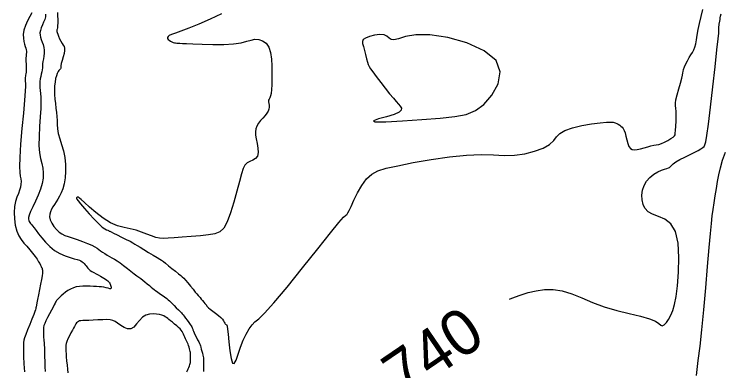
# Model space of a CAD drawing. Extents: x 2566142 to 2571431, y 418755 to 421584.
# Drawn here: x 2569119.6 to 2569430.1, y 419916.7 to 420072.8 of the extents above; entities that cross this region are included whole.
import ezdxf

# ---------------------------------------------------------------- set-up
doc = ezdxf.new("R2010")
doc.units = 0
for name, color, linetype in [('Contour_ADS_Label_Major', 7, 'Continuous'), ('Contour_ADS_Major', 7, 'Continuous'), ('Contour_ADS_Minor', 7, 'Continuous')]:
    doc.layers.add(name, color=color, linetype=linetype)

msp = doc.modelspace()

# ---------------------------------------------------------------- linework, layer by layer
at = {"layer": 'Contour_ADS_Major'}
for points in [[(2569138.55, 420073.58), (2569138.63, 420072.06), (2569138.67, 420070.49), (2569138.68, 420069.02), (2569138.64, 420067.79), (2569138.56, 420066.91), (2569138.45, 420066.34), (2569138.35, 420065.97), (2569138.27, 420065.71), (2569138.24, 420065.48), (2569138.29, 420065.2), (2569138.43, 420064.77), (2569138.68, 420064.12), (2569139.06, 420063.2), (2569139.52, 420062.13), (2569140.04, 420061.03), (2569140.57, 420060.07), (2569141.05, 420059.34), (2569141.43, 420058.7), (2569141.66, 420057.98), (2569141.67, 420057.01)], [(2569336.34, 419948.06), (2569337.33, 419948.53), (2569340.95, 419949.9), (2569344.43, 419950.94), (2569347.97, 419951.76), (2569351.63, 419952.27), (2569355.43, 419952.31), (2569359.39, 419951.72), (2569363.54, 419950.43), (2569367.94, 419948.65), (2569372.67, 419946.67), (2569377.79, 419944.77), (2569383.27, 419943.17), (2569388.72, 419941.84), (2569393.65, 419940.66), (2569397.56, 419939.53), (2569400.13, 419938.39), (2569401.64, 419937.38), (2569402.51, 419936.67), (2569403.17, 419936.45), (2569403.99, 419936.85), (2569404.94, 419937.81), (2569405.95, 419939.24), (2569406.91, 419941.02), (2569407.77, 419943.12), (2569408.51, 419945.77), (2569409.17, 419949.28), (2569409.76, 419953.94), (2569410.25, 419959.86), (2569410.45, 419966.37), (2569410.11, 419972.62), (2569408.98, 419977.75), (2569406.93, 419981.14), (2569404.28, 419983.13), (2569401.46, 419984.3), (2569398.89, 419985.23), (2569396.94, 419986.39), (2569395.59, 419987.86), (2569394.74, 419989.58), (2569394.32, 419991.52), (2569394.24, 419993.61), (2569394.52, 419995.76), (2569395.19, 419997.85), (2569396.27, 419999.76), (2569397.76, 420001.41), (2569399.49, 420002.76), (2569401.25, 420003.81), (2569402.86, 420004.57), (2569404.13, 420005.05), (2569405.1, 420005.34), (2569405.81, 420005.55), (2569406.33, 420005.78), (2569406.72, 420006.14), (2569407.18, 420006.65), (2569407.91, 420007.32), (2569409.1, 420008.17), (2569410.9, 420009.19), (2569413.07, 420010.3), (2569415.32, 420011.41), (2569417.34, 420012.4), (2569418.91, 420013.22), (2569420.05, 420013.88), (2569420.86, 420014.44), (2569421.42, 420014.96), (2569421.84, 420015.59), (2569422.21, 420016.94), (2569422.67, 420019.73), (2569423.31, 420024.67), (2569424.21, 420032.13), (2569425.24, 420041.01), (2569426.25, 420049.85), (2569427.07, 420057.21), (2569427.59, 420061.99), (2569427.85, 420064.58), (2569427.94, 420065.72), (2569427.95, 420066.15), (2569427.94, 420066.48), (2569427.95, 420066.83), (2569427.95, 420067.2), (2569427.97, 420067.55), (2569427.99, 420067.89), (2569428.02, 420068.21), (2569428.05, 420068.51), (2569428.1, 420068.8), (2569428.16, 420069.09), (2569428.21, 420069.37), (2569428.27, 420069.64), (2569428.33, 420069.9), (2569428.37, 420070.15), (2569428.41, 420070.43), (2569428.45, 420070.8), (2569428.5, 420071.28), (2569428.59, 420071.95), (2569428.86, 420072.97)], [(2569141.67, 420057.01), (2569141.43, 420055.67), (2569141.03, 420054.11), (2569140.6, 420052.55), (2569140.25, 420051.2), (2569140.07, 420050.23), (2569140.01, 420049.6), (2569140, 420049.21), (2569139.94, 420048.97), (2569139.78, 420048.78), (2569139.53, 420048.57), (2569139.2, 420048.24), (2569138.83, 420047.72), (2569138.45, 420046.94), (2569138.08, 420045.9), (2569137.75, 420044.63), (2569137.5, 420043.14), (2569137.33, 420041.46), (2569137.27, 420039.62), (2569137.3, 420037.69), (2569137.44, 420035.71), (2569137.65, 420033.72), (2569137.91, 420031.76), (2569138.15, 420029.85), (2569138.31, 420028.01), (2569138.37, 420026.25), (2569138.41, 420024.5), (2569138.55, 420022.66), (2569138.9, 420020.63), (2569139.54, 420018.35), (2569140.34, 420015.82), (2569141.14, 420013.08), (2569141.76, 420010.15), (2569142.07, 420007.09), (2569142.09, 420004.03), (2569141.86, 420001.14), (2569141.44, 419998.56), (2569140.87, 419996.42), (2569140.2, 419994.66), (2569139.46, 419993.18), (2569138.69, 419991.89), (2569137.93, 419990.7), (2569137.2, 419989.57), (2569136.53, 419988.49), (2569135.94, 419987.43), (2569135.46, 419986.37), (2569135.17, 419985.28), (2569135.12, 419984.11), (2569135.41, 419982.82), (2569136.05, 419981.41), (2569136.99, 419979.97), (2569138.11, 419978.63), (2569139.31, 419977.49), (2569140.51, 419976.66), (2569141.79, 419976.03), (2569143.26, 419975.48), (2569145.04, 419974.9), (2569147.19, 419974.17), (2569149.5, 419973.35), (2569151.72, 419972.51), (2569153.61, 419971.73), (2569154.97, 419971.05), (2569155.93, 419970.45), (2569156.68, 419969.89), (2569157.4, 419969.32), (2569158.26, 419968.7), (2569159.24, 419968.06), (2569160.29, 419967.41), (2569161.36, 419966.8), (2569162.41, 419966.22), (2569163.49, 419965.61), (2569164.66, 419964.9), (2569166, 419963.99), (2569167.52, 419962.84), (2569169.14, 419961.56), (2569170.72, 419960.3), (2569172.11, 419959.19), (2569173.24, 419958.34), (2569174.17, 419957.68), (2569175.01, 419957.09), (2569175.86, 419956.46), (2569176.81, 419955.7), (2569177.8, 419954.87), (2569178.76, 419954.04), (2569179.61, 419953.32), (2569180.29, 419952.73), (2569180.9, 419952.25), (2569181.53, 419951.77), (2569182.3, 419951.23), (2569183.27, 419950.55), (2569184.36, 419949.8), (2569185.43, 419949.05), (2569186.36, 419948.38), (2569187.05, 419947.83), (2569187.58, 419947.33), (2569188.1, 419946.81), (2569188.74, 419946.15), (2569189.57, 419945.3), (2569190.51, 419944.35), (2569191.44, 419943.42), (2569192.23, 419942.64)], [(2569192.23, 419942.64), (2569192.77, 419942.08), (2569193.16, 419941.65), (2569193.52, 419941.21), (2569193.95, 419940.63), (2569194.55, 419939.81), (2569195.26, 419938.85), (2569195.97, 419937.87), (2569196.58, 419937.01), (2569197.03, 419936.38), (2569197.32, 419935.93), (2569197.5, 419935.6), (2569197.62, 419935.31), (2569197.71, 419934.99), (2569197.83, 419934.6), (2569198.02, 419934.07), (2569198.33, 419933.34), (2569198.79, 419932.39), (2569199.33, 419931.33), (2569199.88, 419930.27), (2569200.36, 419929.35), (2569200.7, 419928.67), (2569200.93, 419928.13), (2569201.1, 419927.62), (2569201.27, 419927.01), (2569201.48, 419926.23), (2569201.71, 419925.32), (2569201.94, 419924.42), (2569202.15, 419923.61), (2569202.3, 419922.97), (2569202.4, 419922.44), (2569202.47, 419921.91), (2569202.5, 419921.27), (2569202.51, 419920.46), (2569202.51, 419919.54), (2569202.49, 419918.6), (2569202.46, 419917.74), (2569202.44, 419917.02), (2569202.39, 419916.38)], [(2569185.71, 419940.38), (2569185.04, 419940.73), (2569184.2, 419941.05), (2569183.18, 419941.34), (2569181.94, 419941.55), (2569180.47, 419941.65), (2569178.87, 419941.53), (2569177.25, 419941.09), (2569175.74, 419940.19), (2569174.41, 419938.81), (2569173.2, 419937.24), (2569172.01, 419935.86), (2569170.72, 419935.03), (2569169.26, 419935.03), (2569167.73, 419935.65), (2569166.23, 419936.59), (2569164.89, 419937.56), (2569163.76, 419938.3), (2569162.73, 419938.78), (2569161.59, 419939.06), (2569160.17, 419939.15), (2569158.34, 419939.11), (2569156.27, 419938.99), (2569154.18, 419938.84), (2569152.31, 419938.73), (2569150.82, 419938.68), (2569149.7, 419938.68), (2569148.85, 419938.66), (2569148.21, 419938.57), (2569147.7, 419938.38), (2569147.29, 419938.08), (2569146.94, 419937.69), (2569146.62, 419937.25), (2569146.32, 419936.75), (2569145.98, 419936.16), (2569145.58, 419935.42), (2569145.07, 419934.47), (2569144.45, 419933.3), (2569143.77, 419932), (2569143.14, 419930.72), (2569142.63, 419929.58), (2569142.33, 419928.68), (2569142.19, 419927.97), (2569142.16, 419927.37), (2569142.18, 419926.77), (2569142.21, 419926.1), (2569142.24, 419925.27), (2569142.3, 419924.21), (2569142.41, 419922.83), (2569142.58, 419921.11), (2569142.79, 419919.22), (2569142.99, 419917.4), (2569143.16, 419915.88)], [(2569196.75, 419920.96), (2569196.79, 419921.59), (2569196.82, 419922.27), (2569196.83, 419922.96), (2569196.82, 419923.6), (2569196.77, 419924.16), (2569196.69, 419924.68), (2569196.58, 419925.19), (2569196.44, 419925.74), (2569196.29, 419926.38), (2569196.11, 419927.07), (2569195.91, 419927.76), (2569195.69, 419928.43), (2569195.45, 419929.03), (2569195.2, 419929.6), (2569194.93, 419930.16), (2569194.64, 419930.76), (2569194.34, 419931.41), (2569194.02, 419932.09), (2569193.7, 419932.77), (2569193.38, 419933.4), (2569193.05, 419933.96), (2569192.66, 419934.5), (2569192.18, 419935.05), (2569191.54, 419935.68), (2569190.72, 419936.42), (2569189.79, 419937.21), (2569188.85, 419937.98), (2569188.01, 419938.67), (2569187.34, 419939.23), (2569186.79, 419939.67), (2569186.27, 419940.04), (2569185.71, 419940.38), (2569185.71, 419940.38)], [(2569195.18, 419916.34), (2569195.45, 419916.89), (2569195.76, 419917.55), (2569196.08, 419918.24), (2569196.35, 419918.89), (2569196.53, 419919.44), (2569196.64, 419919.93), (2569196.71, 419920.42), (2569196.75, 419920.96)]]:
    msp.add_lwpolyline(points, dxfattribs=at)
at = {"layer": 'Contour_ADS_Minor'}
for points in [[(2569127.32, 420073.38), (2569126.49, 420071.82), (2569125.51, 420069.92), (2569124.57, 420067.85), (2569123.89, 420065.8), (2569123.59, 420063.94), (2569123.63, 420062.29), (2569123.86, 420060.87), (2569124.18, 420059.69), (2569124.48, 420058.74), (2569124.72, 420057.96), (2569124.9, 420057.3), (2569124.98, 420056.69), (2569124.97, 420056.07), (2569124.91, 420055.38), (2569124.82, 420054.55), (2569124.77, 420053.53), (2569124.77, 420052.28), (2569124.81, 420050.92), (2569124.85, 420049.59), (2569124.86, 420048.41), (2569124.81, 420047.49), (2569124.71, 420046.79), (2569124.61, 420046.22), (2569124.51, 420045.69), (2569124.45, 420045.13), (2569124.43, 420044.54), (2569124.43, 420043.94), (2569124.47, 420043.32), (2569124.53, 420042.61), (2569124.55, 420041.38), (2569124.45, 420039.1)], [(2569133.39, 420072.9), (2569133.27, 420071.75), (2569132.98, 420070.58), (2569132.52, 420069.37), (2569131.98, 420068.13), (2569131.46, 420066.91), (2569131.08, 420065.76), (2569130.92, 420064.71), (2569130.96, 420063.73), (2569131.17, 420062.76), (2569131.49, 420061.75), (2569131.88, 420060.67), (2569132.27, 420059.52), (2569132.59, 420058.31), (2569132.76, 420057.05), (2569132.74, 420055.77), (2569132.59, 420054.51), (2569132.38, 420053.29), (2569132.19, 420052.16), (2569132.08, 420051.14), (2569132.03, 420050.22), (2569131.98, 420049.34), (2569131.88, 420048.46), (2569131.7, 420047.56), (2569131.47, 420046.6), (2569131.24, 420045.59), (2569131.03, 420044.5), (2569130.91, 420043.33), (2569130.85, 420042.1), (2569130.87, 420040.82), (2569130.96, 420039.51), (2569131.09, 420038.17), (2569131.23, 420036.57), (2569131.3, 420034.47), (2569131.24, 420031.63), (2569131.01, 420027.91), (2569130.72, 420023.65), (2569130.5, 420019.33), (2569130.48, 420015.4), (2569130.75, 420012.22), (2569131.21, 420009.67), (2569131.72, 420007.49), (2569132.14, 420005.45), (2569132.34, 420003.34), (2569132.27, 420001.12), (2569131.9, 419998.75), (2569131.19, 419996.24), (2569130.14, 419993.59), (2569128.92, 419990.96), (2569127.73, 419988.52), (2569126.76, 419986.47), (2569126.16, 419984.92), (2569125.89, 419983.82), (2569125.86, 419983.06), (2569125.98, 419982.51), (2569126.17, 419982.08), (2569126.42, 419981.69), (2569126.75, 419981.28), (2569127.17, 419980.78), (2569127.69, 419980.14), (2569128.36, 419979.28), (2569129.22, 419978.17), (2569130.31, 419976.74), (2569131.67, 419974.98), (2569133.3, 419973.05), (2569135.17, 419971.13), (2569137.28, 419969.42), (2569139.57, 419968.08), (2569141.89, 419967.07), (2569144.06, 419966.33), (2569145.88, 419965.8), (2569147.22, 419965.4), (2569148.15, 419965.09), (2569148.81, 419964.8), (2569149.33, 419964.49), (2569149.81, 419964.11), (2569150.27, 419963.67), (2569150.7, 419963.19), (2569151.08, 419962.69), (2569151.43, 419962.19), (2569151.8, 419961.69), (2569152.24, 419961.19), (2569152.83, 419960.69), (2569153.59, 419960.19), (2569154.49, 419959.69), (2569155.45, 419959.19), (2569156.42, 419958.68), (2569157.33, 419958.19), (2569158.16, 419957.7), (2569158.91, 419957.24), (2569159.57, 419956.8), (2569160.14, 419956.41), (2569160.61, 419956.05), (2569160.97, 419955.73), (2569161.24, 419955.44), (2569161.4, 419955.18), (2569161.51, 419954.92), (2569161.6, 419954.62), (2569161.73, 419954.24)], [(2569210.32, 420073.05), (2569205.39, 420070.67), (2569200.41, 420068.49), (2569195.98, 420066.7), (2569192.58, 420065.42), (2569190.15, 420064.57), (2569188.52, 420063.99), (2569187.49, 420063.54), (2569186.92, 420063.11), (2569186.7, 420062.67), (2569186.76, 420062.24), (2569187.04, 420061.82), (2569187.46, 420061.41), (2569187.98, 420061.03), (2569188.55, 420060.72), (2569189.14, 420060.48), (2569189.71, 420060.33), (2569190.27, 420060.24), (2569190.84, 420060.2), (2569191.44, 420060.17), (2569192.15, 420060.12), (2569193.24, 420060.04), (2569195.02, 420059.95), (2569197.83, 420059.82)], [(2569418.9, 420066.08), (2569419.49, 420068.84), (2569420.17, 420071.85), (2569420.87, 420074.97)], [(2569258.01, 419977.16), (2569261.7, 419981.63), (2569263.76, 419983.97), (2569264.72, 419984.89), (2569265.1, 419985.14), (2569265.34, 419985.35), (2569265.65, 419985.85), (2569266.16, 419986.88), (2569267, 419988.68), (2569268.26, 419991.37), (2569269.89, 419994.6), (2569271.78, 419997.87), (2569273.83, 420000.72), (2569276.02, 420002.78), (2569278.72, 420004.24), (2569282.39, 420005.38), (2569287.47, 420006.52), (2569294.2, 420007.85), (2569302, 420009.23), (2569310.05, 420010.43), (2569317.55, 420011.19), (2569323.9, 420011.37), (2569329.26, 420011.21), (2569334, 420011.02), (2569338.49, 420011.12), (2569342.98, 420011.75), (2569347.25, 420012.85), (2569350.99, 420014.26), (2569353.85, 420015.86), (2569355.67, 420017.5), (2569356.95, 420019.11), (2569358.34, 420020.63), (2569360.5, 420021.99), (2569363.85, 420023.14), (2569367.98, 420024.08), (2569372.23, 420024.79), (2569375.97, 420025.28), (2569378.69, 420025.54), (2569380.53, 420025.6), (2569381.73, 420025.51), (2569382.58, 420025.3), (2569383.29, 420025), (2569383.93, 420024.64), (2569384.52, 420024.23), (2569385.06, 420023.8), (2569385.56, 420023.33), (2569386.04, 420022.76), (2569386.48, 420021.97), (2569386.89, 420020.88), (2569387.26, 420019.44), (2569387.64, 420017.82), (2569388.07, 420016.24), (2569388.58, 420014.92), (2569389.21, 420014.02), (2569390.01, 420013.54), (2569391, 420013.41), (2569392.2, 420013.55), (2569393.64, 420013.9), (2569395.21, 420014.36), (2569396.77, 420014.83), (2569398.22, 420015.22), (2569399.45, 420015.46), (2569400.55, 420015.64), (2569401.64, 420015.87), (2569402.82, 420016.25), (2569404.17, 420016.86), (2569405.57, 420017.62), (2569406.86, 420018.39), (2569407.86, 420019.05), (2569408.46, 420019.53), (2569408.75, 420020.01), (2569408.86, 420020.74), (2569408.93, 420021.96), (2569409.04, 420023.81), (2569409.18, 420026.04), (2569409.28, 420028.31), (2569409.28, 420030.25), (2569409.14, 420031.64), (2569408.98, 420032.73), (2569408.92, 420033.86), (2569409.11, 420035.4), (2569409.63, 420037.58), (2569410.36, 420040.14), (2569411.11, 420042.67), (2569411.71, 420044.79), (2569412.02, 420046.22), (2569412.15, 420047.13), (2569412.24, 420047.83), (2569412.44, 420048.62), (2569412.88, 420049.73), (2569413.5, 420051.07), (2569414.23, 420052.49), (2569414.99, 420053.84), (2569415.7, 420055.02), (2569416.36, 420056.09), (2569416.93, 420057.17), (2569417.4, 420058.4), (2569417.77, 420059.86), (2569418.1, 420061.61), (2569418.45, 420063.67), (2569418.9, 420066.08)], [(2569197.83, 420059.82), (2569201.82, 420059.68), (2569206.53, 420059.58), (2569211.34, 420059.62), (2569215.62, 420059.87), (2569218.9, 420060.37), (2569221.34, 420060.99), (2569223.25, 420061.54), (2569224.95, 420061.86), (2569226.66, 420061.78), (2569228.33, 420061.22), (2569229.82, 420060.1), (2569230.99, 420058.37), (2569231.74, 420056.01), (2569232.14, 420053.2), (2569232.31, 420050.18), (2569232.35, 420047.16), (2569232.37, 420044.38), (2569232.35, 420041.9), (2569232.26, 420039.82), (2569232.07, 420038.19), (2569231.77, 420037.05), (2569231.42, 420036.26), (2569231.11, 420035.69), (2569230.94, 420035.15), (2569230.95, 420034.53), (2569231.07, 420033.82), (2569231.2, 420033.04), (2569231.23, 420032.2), (2569231.07, 420031.34), (2569230.71, 420030.43), (2569230.14, 420029.48), (2569229.37, 420028.46), (2569228.42, 420027.38), (2569227.4, 420026.25), (2569226.46, 420025.08), (2569225.72, 420023.89), (2569225.3, 420022.68), (2569225.17, 420021.38), (2569225.27, 420019.93), (2569225.55, 420018.23), (2569225.93, 420016.26), (2569226.25, 420014.2), (2569226.35, 420012.27), (2569226.04, 420010.7), (2569225.22, 420009.65), (2569224.06, 420008.96), (2569222.76, 420008.4), (2569221.55, 420007.74), (2569220.6, 420006.75), (2569219.81, 420005.22), (2569219.05, 420002.93), (2569218.17, 419999.67), (2569217.05, 419995.38), (2569215.74, 419990.56), (2569214.3, 419985.85), (2569212.82, 419981.92), (2569211.31, 419979.23), (2569209.6, 419977.63), (2569207.45, 419976.75), (2569204.65, 419976.26), (2569201.08, 419975.88), (2569197.08, 419975.53), (2569193.1, 419975.23), (2569189.61, 419974.97), (2569186.94, 419974.76), (2569184.91, 419974.67), (2569183.22, 419974.77), (2569181.57, 419975.12), (2569179.72, 419975.77), (2569177.64, 419976.6), (2569175.38, 419977.48), (2569172.95, 419978.24), (2569170.39, 419978.81), (2569167.69, 419979.39), (2569164.82, 419980.22), (2569161.76, 419981.57), (2569158.55, 419983.6), (2569155.39, 419986.01), (2569152.57, 419988.4), (2569150.36, 419990.39), (2569148.95, 419991.68), (2569148.19, 419992.37), (2569147.85, 419992.65), (2569147.71, 419992.72), (2569147.59, 419992.74), (2569147.45, 419992.75), (2569147.31, 419992.74), (2569147.19, 419992.71), (2569147.09, 419992.66), (2569147.01, 419992.6), (2569146.95, 419992.51), (2569146.89, 419992.4), (2569146.89, 419992.4)], [(2569124.45, 420039.1), (2569124.17, 420035.25), (2569123.66, 420029.56), (2569123.04, 420022.8), (2569122.46, 420016), (2569122.06, 420010.17), (2569121.96, 420006.1), (2569122.08, 420003.51), (2569122.31, 420001.9), (2569122.52, 420000.75), (2569122.63, 419999.63), (2569122.59, 419998.44), (2569122.4, 419997.18), (2569122.02, 419995.84), (2569121.46, 419994.4), (2569120.83, 419992.78), (2569120.24, 419990.9), (2569119.8, 419988.66), (2569119.63, 419986.04), (2569119.73, 419983.21), (2569120.1, 419980.42), (2569120.74, 419977.9), (2569121.63, 419975.84), (2569122.71, 419974.15), (2569123.92, 419972.66), (2569125.2, 419971.23), (2569126.46, 419969.74), (2569127.67, 419968.23), (2569128.75, 419966.8), (2569129.64, 419965.53), (2569130.3, 419964.49), (2569130.78, 419963.65), (2569131.12, 419962.98), (2569131.38, 419962.44), (2569131.6, 419961.99), (2569131.8, 419961.59), (2569131.94, 419961.18), (2569132.03, 419960.74), (2569132.05, 419960.19), (2569131.98, 419959.42), (2569131.82, 419958.32), (2569131.54, 419956.75), (2569131.15, 419954.67), (2569130.69, 419952.3), (2569130.22, 419949.95), (2569129.83, 419947.91), (2569129.54, 419946.41), (2569129.35, 419945.4), (2569129.23, 419944.74), (2569129.16, 419944.31), (2569129.1, 419943.95), (2569128.97, 419943.48), (2569128.69, 419942.68), (2569128.18, 419941.34), (2569127.38, 419939.35), (2569126.43, 419936.98), (2569125.47, 419934.6), (2569124.66, 419932.58), (2569124.13, 419931.16), (2569123.83, 419930.1), (2569123.7, 419929.05), (2569123.66, 419927.63), (2569123.66, 419925.58), (2569123.72, 419922.92), (2569123.88, 419919.77), (2569124.18, 419916.23)], [(2569418.12, 419914.62), (2569418.89, 419921.18), (2569419.68, 419927.46), (2569420.51, 419934.61), (2569421.37, 419943.35), (2569422.22, 419953), (2569423.01, 419962.45), (2569423.68, 419970.64), (2569424.21, 419976.77), (2569424.62, 419981.19), (2569424.98, 419984.52), (2569425.36, 419987.39), (2569425.79, 419990.33), (2569426.28, 419993.38), (2569426.81, 419996.47), (2569427.35, 419999.54), (2569427.92, 420002.56), (2569428.61, 420005.63), (2569429.56, 420008.87), (2569430.87, 420012.42)], [(2569146.89, 419992.4), (2569146.87, 419992.24), (2569147.03, 419991.88), (2569147.55, 419991.14), (2569148.62, 419989.82), (2569150.32, 419987.83), (2569152.44, 419985.47), (2569154.65, 419983.08), (2569156.65, 419981.06), (2569158.19, 419979.67), (2569159.3, 419978.85), (2569160.05, 419978.42), (2569160.54, 419978.23), (2569160.84, 419978.11), (2569161, 419978.04), (2569161.08, 419978), (2569161.12, 419977.97), (2569161.19, 419977.93), (2569161.43, 419977.8), (2569161.99, 419977.52), (2569163.04, 419977.01), (2569164.65, 419976.22), (2569166.6, 419975.27), (2569168.59, 419974.28), (2569170.3, 419973.41), (2569171.53, 419972.74), (2569172.47, 419972.18), (2569173.42, 419971.58), (2569174.67, 419970.81), (2569176.4, 419969.77), (2569178.43, 419968.57), (2569180.44, 419967.39), (2569182.13, 419966.38), (2569183.31, 419965.65), (2569184.14, 419965.09), (2569184.88, 419964.53), (2569185.82, 419963.78), (2569187.12, 419962.73), (2569188.66, 419961.5), (2569190.2, 419960.28), (2569191.53, 419959.23), (2569192.47, 419958.49), (2569193.17, 419957.91), (2569193.79, 419957.3), (2569194.54, 419956.46), (2569195.55, 419955.26), (2569196.71, 419953.85), (2569197.86, 419952.43), (2569198.86, 419951.22), (2569199.58, 419950.36), (2569200.09, 419949.76), (2569200.51, 419949.29), (2569200.94, 419948.79), (2569201.47, 419948.16), (2569202.05, 419947.46), (2569202.61, 419946.78), (2569203.07, 419946.22), (2569203.38, 419945.83), (2569203.57, 419945.58), (2569203.7, 419945.42), (2569203.8, 419945.26), (2569203.94, 419945.05), (2569204.2, 419944.75), (2569204.66, 419944.31), (2569205.41, 419943.7), (2569206.48, 419942.9), (2569207.75, 419941.97), (2569209, 419941), (2569210.07, 419940.07), (2569210.8, 419939.26), (2569211.25, 419938.59), (2569211.52, 419938.04), (2569211.71, 419937.63), (2569211.91, 419937.35), (2569212.12, 419937.17), (2569212.33, 419937.05), (2569212.51, 419936.94), (2569212.67, 419936.77), (2569212.82, 419936.24), (2569213, 419935.02), (2569213.25, 419932.78), (2569213.6, 419929.38), (2569214.03, 419925.53), (2569214.56, 419922.11), (2569215.18, 419920.02), (2569215.88, 419919.9), (2569216.69, 419921.43), (2569217.61, 419924.01), (2569218.66, 419927.06), (2569219.86, 419930.07), (2569221.14, 419932.81), (2569222.44, 419935.14), (2569223.7, 419936.9), (2569224.94, 419938.12), (2569226.59, 419939.52), (2569229.19, 419942), (2569233.24, 419946.46), (2569239.03, 419953.41), (2569245.78, 419961.79), (2569252.45, 419970.19), (2569258.01, 419977.16)], [(2569161.73, 419954.24), (2569161.91, 419953.77), (2569162.07, 419953.29), (2569162.11, 419952.89), (2569161.92, 419952.66), (2569161.45, 419952.67), (2569160.72, 419952.85), (2569159.83, 419953.11), (2569158.84, 419953.35), (2569157.82, 419953.5), (2569156.74, 419953.56), (2569155.57, 419953.6), (2569154.27, 419953.64), (2569152.82, 419953.71), (2569151.27, 419953.78), (2569149.71, 419953.79), (2569148.2, 419953.69), (2569146.8, 419953.45), (2569145.51, 419953.06), (2569144.3, 419952.53), (2569143.16, 419951.88), (2569142.06, 419951.12), (2569141.04, 419950.32), (2569140.15, 419949.53), (2569139.41, 419948.84), (2569138.85, 419948.29), (2569138.46, 419947.86), (2569138.17, 419947.49), (2569137.95, 419947.16), (2569137.75, 419946.8), (2569137.51, 419946.32), (2569137.16, 419945.63), (2569136.65, 419944.61), (2569135.94, 419943.23), (2569135.1, 419941.62), (2569134.27, 419940), (2569133.54, 419938.57), (2569133, 419937.46), (2569132.65, 419936.55), (2569132.46, 419935.65), (2569132.39, 419934.58), (2569132.41, 419933.21), (2569132.49, 419931.66), (2569132.6, 419930.14), (2569132.7, 419928.83), (2569132.77, 419927.85), (2569132.82, 419927.02), (2569132.85, 419926.08), (2569132.88, 419924.77), (2569132.92, 419922.93), (2569132.98, 419920.73), (2569133.05, 419918.45), (2569133.14, 419916.36)]]:
    msp.add_lwpolyline(points, dxfattribs=at)
msp.add_lwpolyline([(2569301.45, 420063.78), (2569295.3, 420063.79), (2569290.84, 420063.06), (2569287.76, 420062.13), (2569285.75, 420061.55), (2569284.49, 420061.72), (2569283.61, 420062.41), (2569282.72, 420063.25), (2569281.46, 420063.88), (2569279.57, 420064), (2569277.32, 420063.69), (2569275.11, 420063.11), (2569273.35, 420062.41), (2569272.34, 420061.71), (2569271.99, 420060.94), (2569272.08, 420059.96), (2569272.44, 420058.66), (2569272.89, 420056.99), (2569273.36, 420055.13), (2569273.8, 420053.32), (2569274.18, 420051.81), (2569274.49, 420050.75), (2569274.86, 420049.9), (2569275.47, 420048.95), (2569276.5, 420047.55), (2569278.05, 420045.5), (2569279.96, 420043.01), (2569281.98, 420040.41), (2569283.89, 420038.03), (2569285.5, 420036.13), (2569286.78, 420034.65), (2569287.79, 420033.49), (2569288.55, 420032.53), (2569289.04, 420031.64), (2569288.98, 420030.79), (2569288.03, 420029.91), (2569285.87, 420028.97), (2569282.45, 420027.96), (2569278.95, 420026.99), (2569276.84, 420026.21), (2569277.59, 420025.77), (2569282.15, 420025.77), (2569289.47, 420026.12), (2569297.94, 420026.69), (2569306, 420027.33), (2569312.42, 420028), (2569317.37, 420028.98), (2569321.41, 420030.65), (2569325.06, 420033.38), (2569328.62, 420037.4), (2569331.36, 420042.3), (2569332.29, 420047.54), (2569330.45, 420052.55), (2569325.24, 420056.85), (2569317.71, 420060.24), (2569309.3, 420062.59), (2569301.45, 420063.78)], close=True, dxfattribs=at)

# ---------------------------------------------------------------- texts
at = {"layer": 'Contour_ADS_Label_Major'}
msp.add_text('740', height=20, rotation=34.2663, dxfattribs=at).set_placement((2569289.86, 419904.3))

doc.saveas('drawing.dxf')
